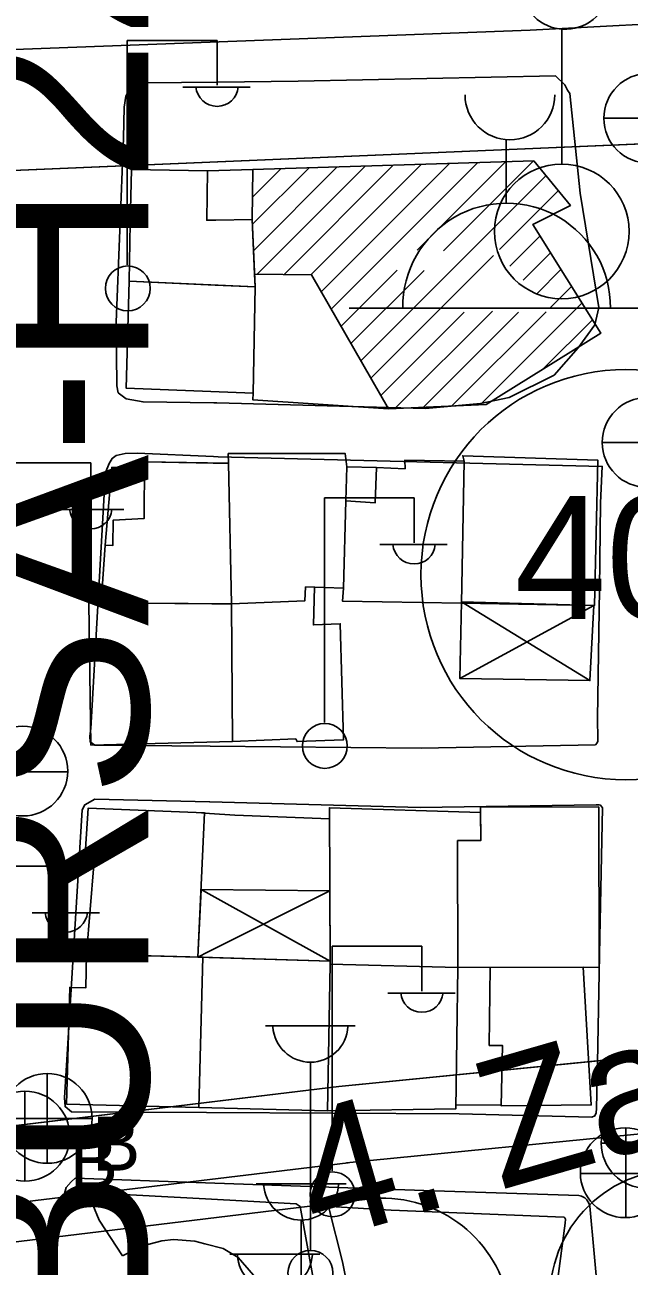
# Model space of a CAD drawing. Extents: x 417997 to 421451, y 4451742 to 4455216.
# Drawn here: x 419146.5 to 419193.6, y 4453532.7 to 4453629.4 of the extents above; entities that cross this region are included whole.
import ezdxf

# ---------------------------------------------------------------- set-up
doc = ezdxf.new("R2010")
doc.units = 0
for name, color, linetype in [('ADAKENARI', 7, 'Continuous'), ('B_Dini tesis', 7, 'Continuous'), ('B_Kapi', 7, 'Continuous'), ('B_Mesken', 7, 'Continuous'), ('B_Sundurma', 7, 'Continuous'), ('B_Tarama', 7, 'Continuous'), ('B_Teras', 7, 'Continuous'), ('KALDIRIM', 7, 'Continuous'), ('O_Park_Bahce', 7, 'Continuous'), ('PAFTALAMA', 7, 'Continuous'), ('PL_TİCK', 7, 'Continuous'), ('S_Cad_Sok_Lambasi', 7, 'Continuous'), ('S_Cami_Mescid', 7, 'Continuous'), ('S_Elektrik_Diregi', 7, 'Continuous'), ('S_Minare', 7, 'Continuous'), ('S_Rogar_Kapagi', 7, 'Continuous'), ('S_Rogar_Kapagi_Buski', 7, 'Continuous'), ('Sinir_Duvar_tek_tarafa_ait', 7, 'Continuous'), ('Sinir_Tel_bir_taraf', 7, 'Continuous'), ('SM_TAKS', 7, 'Continuous'), ('TR_TİCK', 7, 'Continuous'), ('Y_Cadde_Yol', 7, 'Continuous'), ('Yol_Sose', 7, 'Continuous')]:
    doc.layers.add(name, color=color, linetype=linetype)

msp = doc.modelspace()

# ---------------------------------------------------------------- linework, layer by layer
at = {"layer": 'ADAKENARI'}
for p, q in [((419184.841, 4453619.737), (419327.187, 4453625.772)), ((419184.841, 4453619.737), (419327.187, 4453625.772)), ((419123.402, 4453617.132), (419184.841, 4453619.737)), ((419123.402, 4453617.132), (419184.841, 4453619.737)), ((419336.29, 4453563.001), (419170.939, 4453546.676)), ((419336.29, 4453563.001), (419170.939, 4453546.676)), ((419122.585, 4453540.825), (419170.939, 4453546.676)), ((419122.585, 4453540.825), (419170.939, 4453546.676))]:
    msp.add_line(p, q, dxfattribs=at)
at = {"layer": 'B_Dini tesis'}
msp.add_lwpolyline([(419164.239, 4453618.146), (419164.172, 4453614.242), (419164.36, 4453610), (419168.814, 4453609.929), (419174.806, 4453599.497), (419182.42, 4453599.843), (419191.363, 4453605.38), (419186.057, 4453613.858), (419188.995, 4453615.355), (419186.132, 4453618.816)], close=True, dxfattribs=at)
at = {"layer": 'B_Kapi'}
for points in [[(419160.858, 4453567.95), (419160.24, 4453567.996)], [(419160.86, 4453567.95), (419160.858, 4453567.95)], [(419162.817, 4453567.803), (419160.86, 4453567.95)]]:
    msp.add_lwpolyline(points, dxfattribs=at)
at = {"layer": 'B_Mesken'}
for points in [[(419164.172, 4453614.242), (419164.239, 4453618.146), (419160.706, 4453618.046), (419154.761, 4453618.141), (419154.671, 4453613.956), (419154.581, 4453609.439), (419164.404, 4453608.996)], [(419164.255, 4453600.722), (419164.224, 4453600.205), (419174.806, 4453599.497), (419168.814, 4453609.929), (419164.36, 4453610), (419164.404, 4453608.996)], [(419154.581, 4453609.439), (419154.356, 4453601.097), (419164.255, 4453600.722), (419164.404, 4453608.996)], [(419162.339, 4453595.25), (419162.318, 4453596.01), (419171.432, 4453596.016), (419171.553, 4453594.983), (419171.48, 4453592.314), (419171.291, 4453585.513), (419168.343, 4453585.604), (419168.28, 4453584.52), (419162.568, 4453584.291)], [(419155.771, 4453594.921), (419153.23, 4453594.926), (419152.715, 4453588.864), (419152.403, 4453584.377), (419162.568, 4453584.291), (419162.339, 4453595.25), (419155.772, 4453595.362)], [(419171.553, 4453594.983), (419173.868, 4453594.921), (419176.11, 4453594.828), (419176.097, 4453595.5), (419180.7, 4453595.424), (419180.492, 4453584.345), (419171.236, 4453584.495), (419171.291, 4453585.513), (419171.48, 4453592.314)], [(419180.492, 4453584.345), (419180.7, 4453595.424), (419180.604, 4453595.842), (419191.147, 4453595.486), (419190.88, 4453584.169)], [(419162.568, 4453584.291), (419162.645, 4453573.562), (419167.582, 4453573.764), (419167.689, 4453573.547), (419171.296, 4453573.679), (419171.044, 4453582.739), (419168.956, 4453582.648), (419169.045, 4453585.583), (419168.343, 4453585.604), (419168.28, 4453584.52)], [(419152.403, 4453584.377), (419151.438, 4453584.34), (419151.6, 4453573.279), (419162.645, 4453573.562), (419162.568, 4453584.291)], [(419151.268, 4453556.992), (419151.829, 4453563.937), (419151.117, 4453563.975), (419151.386, 4453568.359), (419160.467, 4453567.987), (419159.953, 4453556.758)], [(419170.27, 4453556.209), (419170.2, 4453568.393), (419181.994, 4453568.023), (419181.999, 4453565.838), (419180.198, 4453565.834), (419180.221, 4453555.941)], [(419191.204, 4453568.461), (419191.234, 4453555.967), (419180.221, 4453555.941), (419180.198, 4453565.834), (419181.999, 4453565.838), (419181.993, 4453568.439)], [(419160.03, 4453545.014), (419160.346, 4453556.747), (419151.268, 4453556.992), (419151.197, 4453554.351), (419149.957, 4453554.384), (419149.712, 4453545.292)], [(419160.255, 4453556.75), (419170.269, 4453556.43), (419170.27, 4453556.209), (419170.058, 4453544.779), (419160.03, 4453545.014), (419160.346, 4453556.747)], [(419170.058, 4453544.779), (419180.069, 4453544.922), (419180.221, 4453555.941), (419170.27, 4453556.209)], [(419189.981, 4453555.964), (419182.736, 4453555.947), (419182.673, 4453549.87), (419183.707, 4453549.858), (419183.605, 4453545.143), (419190.622, 4453545.223)]]:
    msp.add_lwpolyline(points, close=True, dxfattribs=at)
at = {"layer": 'B_Sundurma'}
for p, q in [((419180.494, 4453584.438), (419190.52, 4453578.308)), ((419180.364, 4453578.475), (419190.815, 4453584.17)), ((419160.194, 4453562.019), (419160.791, 4453561.688)), ((419170.237, 4453561.918), (419160.742, 4453557.154)), ((419160.791, 4453561.688), (419170.269, 4453556.43)), ((419160.742, 4453557.154), (419159.953, 4453556.758))]:
    msp.add_line(p, q, dxfattribs=at)
for points in [[(419180.494, 4453584.438), (419180.364, 4453578.475), (419190.52, 4453578.308), (419190.815, 4453584.17)], [(419160.194, 4453562.019), (419170.237, 4453561.918), (419170.269, 4453556.43), (419159.953, 4453556.758)]]:
    msp.add_lwpolyline(points, close=True, dxfattribs=at)
at = {"layer": 'B_Tarama'}
for p, q in [((419164.189, 4453613.853), (419168.615, 4453618.28)), ((419164.202, 4453615.987), (419166.427, 4453618.213)), ((419164.279, 4453611.822), (419170.804, 4453618.347)), ((419164.575, 4453609.997), (419172.992, 4453618.414)), ((419166.663, 4453609.963), (419175.18, 4453618.481)), ((419168.751, 4453609.93), (419177.369, 4453618.548)), ((419169.564, 4453608.622), (419179.557, 4453618.615)), ((419170.338, 4453607.275), (419181.745, 4453618.682)), ((419177.056, 4453611.871), (419183.934, 4453618.749)), ((419179.111, 4453611.805), (419186.122, 4453618.816)), ((419172.66, 4453603.232), (419187.088, 4453617.66)), ((419183.454, 4453611.905), (419188.048, 4453616.499)), ((419184.274, 4453610.604), (419186.624, 4453612.953)), ((419173.434, 4453601.885), (419182.992, 4453611.443)), ((419185.313, 4453609.522), (419187.44, 4453611.648)), ((419171.112, 4453605.927), (419175.479, 4453610.294)), ((419171.886, 4453604.58), (419177.59, 4453610.283)), ((419186.408, 4453608.496), (419188.257, 4453610.344)), ((419187.432, 4453607.397), (419189.073, 4453609.039)), ((419181.978, 4453599.823), (419189.89, 4453607.734)), ((419174.208, 4453600.538), (419180.706, 4453607.035)), ((419175.312, 4453599.52), (419182.908, 4453607.116)), ((419177.534, 4453599.621), (419184.944, 4453607.031)), ((419179.756, 4453599.722), (419187.101, 4453607.067)), ((419186.883, 4453602.606), (419190.706, 4453606.429))]:
    msp.add_line(p, q, dxfattribs=at)
at = {"layer": 'B_Teras'}
for points in [[(419161.299, 4453609.136), (419154.581, 4453609.439), (419154.671, 4453613.956), (419154.761, 4453618.141), (419160.706, 4453618.046), (419160.633, 4453614.2), (419161.353, 4453614.209), (419164.172, 4453614.242), (419164.404, 4453608.996)], [(419161.033, 4453584.304), (419152.403, 4453584.377), (419152.715, 4453588.864), (419153.325, 4453588.841), (419153.33, 4453590.801), (419155.762, 4453590.953), (419155.772, 4453595.362), (419161.15, 4453595.27), (419162.339, 4453595.25), (419162.568, 4453584.291)], [(419171.291, 4453585.513), (419171.48, 4453592.314), (419173.773, 4453592.167), (419173.868, 4453594.921), (419176.11, 4453594.828), (419176.097, 4453595.5), (419180.7, 4453595.424), (419180.492, 4453584.345), (419171.236, 4453584.495)]]:
    msp.add_lwpolyline(points, close=True, dxfattribs=at)
at = {"layer": 'KALDIRIM'}
for p, q in [((419185.862, 4453629.014), (419323.386, 4453636.378)), ((419185.862, 4453629.014), (419323.386, 4453636.378)), ((419185.862, 4453629.014), (419123.504, 4453626.658)), ((419185.862, 4453629.014), (419123.504, 4453626.658)), ((419275.642, 4453550.984), (419171.529, 4453540.705)), ((419275.642, 4453550.984), (419171.529, 4453540.705)), ((419122.52, 4453534.773), (419171.66, 4453540.719)), ((419122.52, 4453534.773), (419171.66, 4453540.719)), ((419173.169, 4453537.88), (419122.488, 4453531.748)), ((419173.169, 4453537.88), (419122.488, 4453531.748))]:
    msp.add_line(p, q, dxfattribs=at)
for centre, start, end in [((419197.394, 4453530.195), 95.63867, 191.70232), ((419197.394, 4453530.195), 95.63867, 191.70232), ((419174.37, 4453527.952), 11.70232, 96.89877), ((419174.37, 4453527.952), 11.70232, 96.89877)]:
    msp.add_arc(centre, 10, start, end, dxfattribs=at)
at = {"layer": 'O_Park_Bahce'}
for points in [[(419160.535, 4453537.9), (419152.211, 4453538.344), (419151.978, 4453538.206), (419151.662, 4453537.922), (419151.655, 4453537.772), (419151.749, 4453537.429)], [(419160.501, 4453534.395), (419161.911, 4453534.029), (419163.077, 4453533.328), (419165.134, 4453530.963), (419165.939, 4453529.83), (419167.006, 4453529.397), (419168.366, 4453529.512), (419168.954, 4453529.97), (419169.166, 4453530.409), (419167.914, 4453537.318), (419167.624, 4453537.521), (419160.538, 4453537.899)], [(419160.536, 4453537.9), (419160.535, 4453537.9)], [(419160.538, 4453537.899), (419160.536, 4453537.9)], [(419151.749, 4453537.429), (419152.25, 4453536.237), (419154.06, 4453533.471)], [(419187.93, 4453531.085), (419188.59, 4453536.004), (419188.605, 4453536.325), (419188.566, 4453536.415), (419188.505, 4453536.47), (419188.492, 4453536.471), (419175.027, 4453537.017), (419170.28, 4453537.315), (419170.252, 4453537.307), (419170.167, 4453537.277), (419170.146, 4453537.246), (419170.147, 4453537.196)], [(419170.147, 4453537.196), (419171.227, 4453532.985), (419171.692, 4453530.674), (419171.906, 4453529.191), (419171.967, 4453527.811), (419171.906, 4453525.686)], [(419154.06, 4453533.471), (419155.643, 4453534.251), (419157.129, 4453534.623), (419158.037, 4453534.725), (419159.722, 4453534.597), (419160.498, 4453534.396)], [(419160.498, 4453534.396), (419160.499, 4453534.396)], [(419160.499, 4453534.396), (419160.501, 4453534.395)]]:
    msp.add_lwpolyline(points, dxfattribs=at)
at = {"layer": 'PL_TİCK'}
msp.add_lwpolyline([(419122.585, 4453540.825), (419170.939, 4453546.676), (419336.29, 4453563.001), (419344.799, 4453573.879), (419338.619, 4453616.3), (419327.187, 4453625.772), (419184.841, 4453619.737), (419123.402, 4453617.132)], dxfattribs=at)
msp.add_lwpolyline([(419122.585, 4453540.825), (419170.939, 4453546.676), (419336.29, 4453563.001), (419344.799, 4453573.879), (419338.619, 4453616.3), (419327.187, 4453625.772), (419184.841, 4453619.737), (419123.402, 4453617.132)], dxfattribs=at)
at = {"layer": 'S_Cad_Sok_Lambasi'}
for p, q in [((419165.224, 4453551.383), (419172.224, 4453551.383)), ((419168.724, 4453533.883), (419168.724, 4453548.558)), ((419164.498, 4453539.074), (419171.498, 4453539.074)), ((419167.998, 4453521.574), (419167.998, 4453536.25)), ((419162.448, 4453533.584), (419169.448, 4453533.584))]:
    msp.add_line(p, q, dxfattribs=at)
msp.add_circle((419168.724, 4453532.133), 1.75, dxfattribs=at)
for centre in [(419168.724, 4453551.487), (419167.998, 4453539.179), (419165.948, 4453533.688)]:
    msp.add_arc(centre, 2.929, 183.298, 356.90719, dxfattribs=at)
at = {"layer": 'S_Cami_Mescid'}
for p, q in [((419183.983, 4453615.527), (419183.983, 4453620.478)), ((419171.733, 4453607.353), (419196.233, 4453607.353))]:
    msp.add_line(p, q, dxfattribs=at)
for centre, radius, start, end in [((419184.278, 4453623.965), 3.5, 180, 0), ((419184.021, 4453607.43), 8.097, 359.45576, 180.54424)]:
    msp.add_arc(centre, radius, start, end, dxfattribs=at)
at = {"layer": 'S_Elektrik_Diregi'}
for p, q in [((419154.445, 4453610.717), (419154.445, 4453628.217)), ((419154.445, 4453628.217), (419161.445, 4453628.217)), ((419161.445, 4453624.717), (419161.445, 4453628.217)), ((419158.785, 4453624.577), (419164.035, 4453624.577)), ((419144.596, 4453595.279), (419151.596, 4453595.279)), ((419151.596, 4453591.779), (419151.596, 4453595.279)), ((419169.808, 4453575.045), (419169.808, 4453592.545)), ((419169.808, 4453592.545), (419176.808, 4453592.545)), ((419176.808, 4453589.045), (419176.808, 4453592.545)), ((419148.936, 4453591.639), (419154.186, 4453591.639)), ((419174.148, 4453588.905), (419179.398, 4453588.905)), ((419142.681, 4453563.846), (419149.681, 4453563.846)), ((419149.681, 4453560.346), (419149.681, 4453563.846)), ((419147.021, 4453560.206), (419152.271, 4453560.206)), ((419170.411, 4453540.092), (419170.411, 4453557.592)), ((419170.411, 4453557.592), (419177.411, 4453557.592)), ((419177.411, 4453554.092), (419177.411, 4453557.592)), ((419174.751, 4453553.952), (419180.001, 4453553.952))]:
    msp.add_line(p, q, dxfattribs=at)
for centre in [(419154.481, 4453608.882), (419169.844, 4453573.21), (419170.447, 4453538.256)]:
    msp.add_circle(centre, 1.75, dxfattribs=at)
for centre in [(419161.446, 4453624.73), (419151.597, 4453591.792), (419176.808, 4453589.058), (419149.681, 4453560.359), (419177.412, 4453554.105)]:
    msp.add_arc(centre, 1.658, 184.83843, 355.14641, dxfattribs=at)
at = {"layer": 'S_Minare'}
msp.add_line((419188.323, 4453629.096), (419188.323, 4453618.574), dxfattribs=at)
msp.add_circle((419188.323, 4453613.324), 5.25, dxfattribs=at)
msp.add_arc((419188.595, 4453632.585), 3.5, 143.60214, 30.48893, dxfattribs=at)
at = {"layer": 'S_Rogar_Kapagi'}
for p, q in [((419142.778, 4453571.188), (419149.778, 4453571.188)), ((419193.325, 4453536.411), (419193.325, 4453543.411)), ((419189.755, 4453539.876), (419196.755, 4453539.876))]:
    msp.add_line(p, q, dxfattribs=at)
for centre in [(419146.295, 4453571.252), (419193.271, 4453539.939)]:
    msp.add_circle(centre, 3.5, dxfattribs=at)
at = {"layer": 'S_Rogar_Kapagi_Buski'}
for p, q in [((419191.604, 4453622.143), (419198.604, 4453622.143)), ((419191.474, 4453596.873), (419198.474, 4453596.873)), ((419148.205, 4453547.674), (419148.205, 4453540.674)), ((419146.465, 4453546.294), (419146.465, 4453539.294)), ((419144.705, 4453544.174), (419151.705, 4453544.174)), ((419142.965, 4453542.794), (419149.965, 4453542.794)), ((419191.395, 4453542.244), (419198.395, 4453542.244))]:
    msp.add_line(p, q, dxfattribs=at)
for centre in [(419195.104, 4453622.143), (419194.974, 4453596.873), (419148.205, 4453544.174), (419146.465, 4453542.794), (419194.895, 4453542.244)]:
    msp.add_circle(centre, 3.5, dxfattribs=at)
at = {"layer": 'Sinir_Duvar_tek_tarafa_ait'}
msp.add_lwpolyline([(419162.817, 4453567.803), (419170.205, 4453567.525)], dxfattribs=at)
at = {"layer": 'Sinir_Tel_bir_taraf'}
msp.add_lwpolyline([(419183.607, 4453545.217), (419180.073, 4453545.232)], dxfattribs=at)
at = {"layer": 'SM_TAKS'}
msp.add_circle((419193.329, 4453586.564), 15.988, dxfattribs=at)
msp.add_circle((419193.329, 4453586.564), 15.988, dxfattribs=at)
at = {"layer": 'TR_TİCK'}
msp.add_lwpolyline([(419122.585, 4453540.825), (419170.939, 4453546.676), (419336.29, 4453563.001), (419344.799, 4453573.879), (419338.619, 4453616.3), (419327.187, 4453625.772), (419184.841, 4453619.737), (419123.402, 4453617.132)], dxfattribs=at)
msp.add_lwpolyline([(419122.585, 4453540.825), (419170.939, 4453546.676), (419336.29, 4453563.001), (419344.799, 4453573.879), (419338.619, 4453616.3), (419327.187, 4453625.772), (419184.841, 4453619.737), (419123.402, 4453617.132)], dxfattribs=at)
msp.add_circle((419193.329, 4453586.564), 15.988, dxfattribs=at)
msp.add_circle((419193.329, 4453586.564), 15.988, dxfattribs=at)
at = {"layer": 'Yol_Sose'}
for points in [[(419161.421, 4453599.963), (419177.702, 4453599.53), (419181.981, 4453599.903), (419184.217, 4453600.375), (419187.717, 4453602.116), (419189.613, 4453604.252), (419190.908, 4453606.039), (419191.218, 4453607.399), (419189.766, 4453616.317), (419188.957, 4453624.086), (419188.768, 4453624.333), (419188.554, 4453624.743), (419187.824, 4453625.457), (419167.763, 4453625.04)], [(419161.47, 4453624.964), (419167.763, 4453625.04)], [(419161.201, 4453599.966), (419155.677, 4453600.036), (419154.347, 4453600.264), (419153.736, 4453600.743), (419153.638, 4453601.299), (419153.581, 4453606.244), (419154.152, 4453620.599), (419154.209, 4453623.01), (419154.328, 4453623.86), (419154.59, 4453624.361), (419155.047, 4453624.699), (419155.875, 4453624.896), (419161.468, 4453624.964)], [(419161.468, 4453624.964), (419161.47, 4453624.964)], [(419161.203, 4453599.966), (419161.201, 4453599.966)], [(419161.421, 4453599.963), (419161.203, 4453599.966)], [(419161.156, 4453595.766), (419155.209, 4453596.049), (419154.282, 4453596.016), (419153.563, 4453595.863), (419153.269, 4453595.624), (419153.029, 4453595.242), (419152.732, 4453594.519)], [(419161.158, 4453595.766), (419161.156, 4453595.766)], [(419161.531, 4453595.748), (419161.158, 4453595.766)], [(419191.346, 4453592.174), (419191.478, 4453595.006), (419161.531, 4453595.748)], [(419160.913, 4453573.2), (419151.91, 4453573.285), (419151.547, 4453573.53), (419151.533, 4453573.982), (419151.603, 4453574.58), (419152.738, 4453594.635)], [(419191.346, 4453592.174), (419191.268, 4453585.428), (419191.098, 4453575.38), (419191.127, 4453573.702), (419191.123, 4453573.592), (419191.076, 4453573.462), (419190.948, 4453573.297), (419177.363, 4453573.044)], [(419160.914, 4453573.2), (419160.913, 4453573.2)], [(419160.916, 4453573.2), (419160.914, 4453573.2)], [(419177.363, 4453573.044), (419160.916, 4453573.2)], [(419160.607, 4453544.638), (419150.097, 4453544.693), (419149.592, 4453545.096), (419149.552, 4453545.775), (419150.928, 4453568.224), (419151.137, 4453568.627), (419151.913, 4453569.074), (419160.866, 4453568.844)], [(419160.866, 4453568.844), (419160.867, 4453568.844)], [(419160.867, 4453568.844), (419160.869, 4453568.844)], [(419160.869, 4453568.844), (419177.269, 4453568.424)], [(419177.269, 4453568.424), (419191.01, 4453568.633), (419191.23, 4453568.621), (419191.352, 4453568.588), (419191.498, 4453568.389), (419191.284, 4453558.303), (419191.106, 4453548.504), (419191.025, 4453544.956), (419190.999, 4453544.621), (419190.911, 4453544.375), (419190.663, 4453544.265), (419180.331, 4453544.533)], [(419160.608, 4453544.638), (419160.607, 4453544.638)], [(419160.61, 4453544.637), (419160.608, 4453544.638)], [(419180.331, 4453544.533), (419160.61, 4453544.637)], [(419160.287, 4453514.727), (419148.102, 4453514.795), (419143.763, 4453515.254), (419143.406, 4453515.612), (419143.435, 4453516.041), (419149.679, 4453538.792), (419150.072, 4453539.243), (419150.388, 4453539.526), (419160.549, 4453539.162)], [(419160.549, 4453539.162), (419160.55, 4453539.162)], [(419160.55, 4453539.162), (419160.552, 4453539.162)], [(419160.552, 4453539.162), (419177.57, 4453538.553)], [(419177.57, 4453538.553), (419189.663, 4453538.153), (419189.867, 4453538.111), (419190.117, 4453537.996), (419190.27, 4453537.828), (419190.454, 4453537.525), (419190.512, 4453537.323), (419191.518, 4453526.255), (419192.523, 4453515.435), (419192.542, 4453514.831), (419192.523, 4453514.704), (419192.429, 4453514.559), (419192.245, 4453514.448), (419192.106, 4453514.376), (419179.313, 4453514.62)]]:
    msp.add_lwpolyline(points, dxfattribs=at)

# ---------------------------------------------------------------- texts
at = {"layer": 'PAFTALAMA'}
msp.add_text('BURSA-H22-d-02-d', height=15, rotation=90, dxfattribs=at).set_placement((419156.08, 4453526.827))
msp.add_text('BURSA-H22-d-02-d', height=15, rotation=90, dxfattribs=at).set_placement((419156.08, 4453526.827))
at = {"layer": 'S_Rogar_Kapagi_Buski'}
for p in [(419151.705, 4453540.109), (419149.965, 4453538.729)]:
    msp.add_text('B', height=4.2, dxfattribs=at).set_placement(p)
at = {"layer": 'SM_TAKS'}
msp.add_text('400', height=9.5928, dxfattribs=at).set_placement((419184.64, 4453583.113))
msp.add_text('400', height=9.5928, dxfattribs=at).set_placement((419184.64, 4453583.113))
at = {"layer": 'Y_Cadde_Yol'}
msp.add_text('4. Zafer Sokak', height=10, rotation=16.04171, dxfattribs=at).set_placement((419169.231, 4453534.471))

doc.saveas('drawing.dxf')
